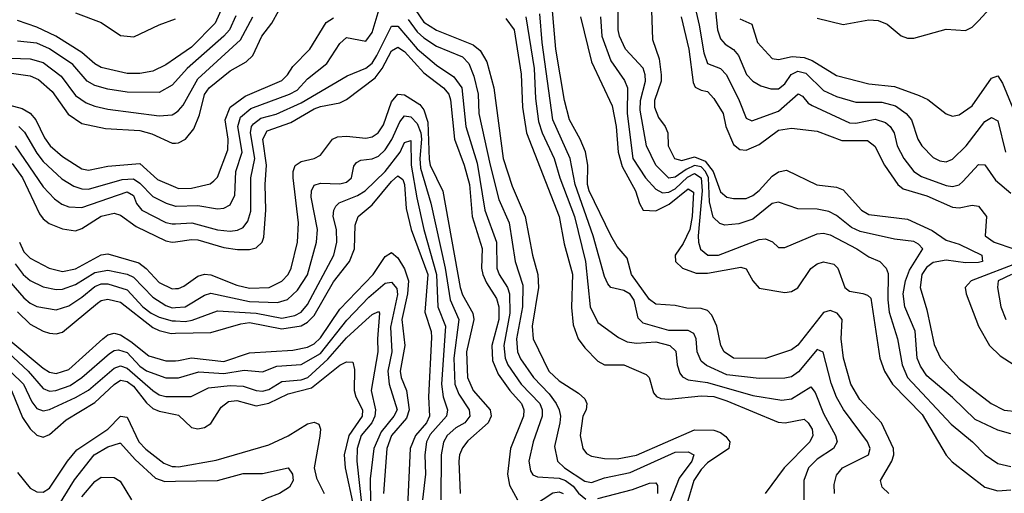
# Model space of a CAD drawing. Header units: inches. Extents: x 990535 to 1117859, y 769386 to 892122.
# Tile 330 of 656: x 1069517 to 1072570, y 782331 to 783801. Entities that reach past the tile are written whole.
import ezdxf

# ---------------------------------------------------------------- set-up
doc = ezdxf.new("R2010")
doc.units = ezdxf.units.IN
doc.header["$MEASUREMENT"] = 0
doc.layers.add('B0768', color=7, linetype='Continuous')
doc.layers.add('B0778', color=7, linetype='Continuous')

msp = doc.modelspace()

# ---------------------------------------------------------------- linework, layer by layer
at = {"layer": 'B0768', "color": 5}
for points, elevation in [([(1070000, 783681.7), (1069970, 783660.9), (1069930, 783641.9), (1069890, 783634.6), (1069850, 783633.8), (1069770, 783653.1), (1069750, 783664.6), (1069710, 783699.6), (1069629.7, 783749.7), (1069570, 783777.5), (1069510, 783798.7)], 3180), ([(1069690, 783822.1), (1069770, 783792.8), (1069830, 783752), (1069871.5, 783748.5), (1069950, 783785.6), (1070000, 783804.2)], 3220), ([(1070000, 783609.1), (1069990, 783597.9), (1069950, 783574.7), (1069850, 783575.9), (1069790, 783585.1), (1069750, 783596.5), (1069726.8, 783610), (1069681.7, 783661.7), (1069610, 783710.5), (1069570, 783728.3), (1069510, 783734.8)], 3160), ([(1069490, 783682.1), (1069550, 783679.9), (1069590, 783667.9), (1069645.6, 783625.6), (1069690, 783566.2), (1069723.5, 783543.5), (1069750, 783532.6), (1069790, 783522.9), (1069950, 783502.9), (1069990, 783505.6), (1070000, 783512.3)], 3140), ([(1069477.6, 783637.6), (1069550, 783626.4), (1069575.2, 783615.2), (1069618, 783578), (1069667.4, 783507.4), (1069710, 783479.2), (1069783.1, 783463.1), (1069890, 783457.5), (1069926.7, 783446.7), (1069990, 783418.1), (1070000, 783418.2)], 3120), ([(1069450, 783544.9), (1069525.1, 783525.1), (1069550, 783511.3), (1069566.8, 783490), (1069594.5, 783434.5), (1069612, 783410), (1069650, 783376.3), (1069710, 783338.5), (1069730, 783333.6), (1069790, 783346.1), (1069890, 783354.6), (1069944.8, 783304.8), (1070000, 783281.4)], 3080), ([(1069514.4, 783470), (1069531.9, 783451.9), (1069570, 783386.3), (1069590, 783360.4), (1069647.5, 783307.5), (1069684.8, 783284.8), (1069710, 783276), (1069730, 783274.6), (1069834.8, 783305.2), (1069870, 783306.7), (1069890, 783293.9), (1069930, 783252), (1069971.3, 783231.3), (1070000, 783222.7)], 3060), ([(1069503.2, 783410), (1069590, 783282.1), (1069624.6, 783244.6), (1069648.2, 783228.2), (1069670, 783220.6), (1069710, 783217.8), (1069850, 783267.2), (1069870, 783255.1), (1069879.7, 783230), (1069895.5, 783210), (1069970, 783171.8), (1069990, 783167), (1070000, 783167.6)], 3040), ([(1069494.3, 783354.3), (1069525.4, 783310), (1069578.5, 783198.5), (1069590, 783182.8), (1069608.8, 783168.8), (1069650, 783151.5), (1069690, 783145.6), (1069710, 783153.2), (1069770, 783191), (1069810, 783200.6), (1069830, 783194), (1069878.7, 783158.7), (1069970, 783114.4), (1069990.1, 783110.1), (1070000, 783111.5)], 3020), ([(1069516.1, 783110), (1069530, 783080.8), (1069550, 783060.9), (1069608.6, 783030), (1069650, 783019.8), (1069690, 783027.2), (1069770, 783071.1), (1069790, 783074.5), (1069886.4, 783046.4), (1069909, 783029), (1069950, 782985.5), (1069990, 782965.9), (1070000, 782966.4)], 2980), ([(1069503.2, 783043.2), (1069528, 783010), (1069550, 782991.2), (1069590, 782971.8), (1069630, 782963.7), (1069650, 782964.6), (1069690, 782978.9), (1069750, 783016.3), (1069790, 783023), (1069850, 783011), (1069870, 783001.4), (1069930, 782939.3), (1069970, 782914.3), (1069990, 782907), (1070000, 782907.5)], 2960), ([(1069490, 782984), (1069530, 782938.1), (1069550, 782920.8), (1069570, 782910.7), (1069630, 782900.6), (1069670, 782913), (1069710, 782939.2), (1069750, 782973.2), (1069770, 782980.7), (1069790, 782980.6), (1069850, 782962), (1069899.4, 782910), (1069924.7, 782890), (1069950, 782877.1), (1069990, 782866.4), (1070000, 782865.9)], 2940), ([(1069510, 782894.2), (1069550, 782856.1), (1069590, 782833.7), (1069610, 782827.5), (1069630, 782825.8), (1069650, 782830.5), (1069758.8, 782921.2), (1069770, 782929.2), (1069790, 782933.5), (1069830, 782924.4), (1069930, 782845.9), (1069950, 782836.1), (1069987.2, 782827.2), (1070000, 782827.5)], 2920), ([(1069490, 782803.4), (1069590, 782719.4), (1069610, 782706.9), (1069630, 782702.9), (1069670, 782715.4), (1069774.5, 782810), (1069790, 782822.3), (1069810, 782827.6), (1069830, 782822.3), (1069861.8, 782801.8), (1069917.3, 782757.3), (1069970, 782741.8), (1070000, 782742.5)], 2880), ([(1069450, 782795.7), (1069543.8, 782710), (1069590, 782655.7), (1069610, 782647.8), (1069629.5, 782649.5), (1069674.1, 782665.9), (1069709.8, 782690.2), (1069795.3, 782764.7), (1069810, 782774.5), (1069823.9, 782776.1), (1069850, 782767.9), (1069890, 782725.4), (1069910, 782711.2), (1069970, 782689.2), (1070000, 782689.4)], 2860), ([(1069450, 782744.8), (1069529.1, 782670), (1069554.5, 782614.5), (1069570, 782593.7), (1069590, 782586.6), (1069610, 782590.9), (1069690, 782627.7), (1069730, 782651.4), (1069810, 782719.3), (1069830, 782726.7), (1069850, 782719.7), (1069930, 782649.5), (1069950, 782636.4), (1069970, 782631.7), (1070000, 782631.5)], 2840), ([(1069491.8, 782650), (1069526.1, 782566.1), (1069550, 782531), (1069570, 782511), (1069590, 782505.1), (1069610, 782513.1), (1069661.5, 782558.5), (1069750, 782612.3), (1069810, 782668.7), (1069830, 782681.6), (1069850, 782677.5), (1069870, 782663.2), (1069910, 782611.8), (1069930, 782594.2), (1069950, 782585.7), (1070000, 782575.6)], 2820), ([(1069510, 782395.6), (1069550, 782347.1), (1069570, 782334.9), (1069590, 782334.7), (1069610, 782346.9), (1069665.1, 782430), (1069694.4, 782465.6), (1069790.3, 782529.7), (1069830, 782570.1), (1069850, 782567.3), (1069886.9, 782490), (1069908, 782468), (1069964.1, 782424.1), (1069990, 782414.1), (1070000, 782413.5)], 2780), ([(1069630, 782280.5), (1069687.5, 782372.5), (1069747.6, 782450), (1069790, 782475.1), (1069826.4, 782486.4), (1069830, 782486.8), (1069875.4, 782435.4), (1069937.9, 782377.9), (1069967.2, 782367.2), (1070000, 782367.9)], 2760), ([(1069710, 782320.1), (1069750, 782367.5), (1069770, 782380.6), (1069810, 782379.4), (1069828.3, 782368.3), (1069864.2, 782310)], 2740)]:
    msp.add_lwpolyline(points, dxfattribs=dict(at, elevation=elevation))
at = {"layer": 'B0778', "color": 5}
for points, elevation in [([(1072212, 782330), (1072191.7, 782350), (1072186.4, 782370), (1072221.3, 782430), (1072227.8, 782450), (1072226.4, 782470), (1072189.7, 782549.7), (1072122.1, 782622.1), (1072094.8, 782670), (1072071.2, 782750), (1072064.8, 782810), (1072066.9, 782870), (1072052.3, 782890), (1072030, 782898.5), (1072010, 782892.4), (1071930, 782791), (1071910, 782776.5), (1071830, 782749.4), (1071730.4, 782750.4), (1071701.3, 782770), (1071691, 782790), (1071679.1, 782850), (1071663.6, 782883.6), (1071650, 782898.7), (1071630, 782904), (1071585.6, 782905.5), (1071550, 782914.2), (1071490, 782918.2), (1071470, 782932.2), (1071414.3, 783010), (1071401.2, 783061.2), (1071370, 783096.8), (1071350, 783130.9), (1071283.1, 783270), (1071277.5, 783290), (1071278.5, 783350), (1071271.2, 783391.2), (1071255.3, 783430), (1071221.6, 783490), (1071206.4, 783550), (1071179.5, 783710), (1071163.7, 783890)], 3180), ([(1070000, 783222.7), (1070002, 783222.1), (1070070, 783224), (1070130, 783213.8), (1070150, 783215.6), (1070170, 783225.9), (1070184, 783256), (1070187.8, 783330), (1070207.2, 783390), (1070193.4, 783470), (1070201.8, 783498.2), (1070234.1, 783525.9), (1070354.1, 783570), (1070377.3, 783582.7), (1070410, 783618), (1070470, 783665.5), (1070510, 783727.8), (1070530, 783745.5), (1070590, 783734.6), (1070610, 783761.8), (1070643.8, 783876.2)], 3060), ([(1071605.9, 783865.9), (1071624.5, 783784.5), (1071638, 783698), (1071650, 783665), (1071690, 783649.2), (1071708.9, 783630), (1071748.5, 783550), (1071770, 783495.2), (1071786.8, 783486.8), (1071870, 783517.2), (1071930.6, 783570.6), (1071944.1, 783564.1), (1071962.1, 783542.1), (1071974.5, 783534.5), (1072090, 783480.9), (1072110, 783479.5), (1072170, 783492.1), (1072202, 783482), (1072216.5, 783470), (1072228.2, 783450), (1072238.2, 783410), (1072258.6, 783370), (1072289.4, 783329.4), (1072313.9, 783313.9), (1072390, 783286.5), (1072410, 783283.7), (1072430, 783288.8), (1072441.6, 783298.4), (1072490, 783351.4), (1072510, 783350.2), (1072542.9, 783302.9), (1072590, 783262.6)], 3340), ([(1071990, 783806.1), (1072070, 783786.7), (1072150, 783800.5), (1072178.8, 783798.8), (1072207, 783787), (1072250, 783750.7), (1072270, 783744.2), (1072290, 783744.2), (1072390, 783772.3), (1072450, 783767.2), (1072470, 783778.4), (1072490, 783797.2), (1072550, 783863.6)], 3420), ([(1070150.2, 783850), (1070123.7, 783790), (1070050, 783716.3), (1070000, 783681.7)], 3180), ([(1070000, 783418.2), (1070010, 783418.4), (1070031.1, 783430), (1070057.6, 783462.4), (1070074.6, 783505.4), (1070090.7, 783569.3), (1070104.9, 783590), (1070170, 783642.2), (1070219.2, 783670), (1070240.1, 783690), (1070268, 783750), (1070298.7, 783790), (1070321.1, 783830)], 3120), ([(1070730, 783852.5), (1070770, 783793.6), (1070810, 783768.8), (1070923.3, 783723.3), (1070945.3, 783705.3), (1070965.2, 783670), (1070987.3, 783590), (1071015.9, 783370), (1071044.6, 783284.6), (1071084.1, 783190), (1071106.8, 783070), (1071123.7, 783010), (1071125.5, 782970), (1071105.8, 782850), (1071109.2, 782810), (1071157.8, 782710), (1071190, 782679.9), (1071250, 782641.9), (1071270, 782624.2), (1071275.2, 782610), (1071273.3, 782590), (1071263.8, 782570), (1071254.9, 782510), (1071263, 782470), (1071274.7, 782454.7), (1071290, 782445.5), (1071330, 782438.6), (1071370, 782437.8), (1071430, 782449.4), (1071610, 782527.7), (1071670, 782527.2), (1071690, 782519.9), (1071707.1, 782507.1), (1071719, 782490), (1071715.8, 782470), (1071650, 782425), (1071630, 782404.4), (1071607.4, 782370), (1071583.8, 782290)], 3080), ([(1072590, 782515.2), (1072550, 782526.2), (1072480.1, 782560.1), (1072410, 782628.4), (1072330, 782695.4), (1072310, 782725.2), (1072300.1, 782750), (1072293.8, 782833.8), (1072261.4, 782910), (1072256.9, 782950), (1072264, 782990), (1072276.6, 783023.4), (1072317.6, 783090), (1072304.1, 783104.1), (1072290, 783112), (1072230, 783119.6), (1072123.3, 783143.3), (1072096.3, 783156.3), (1072050, 783192.9), (1072026.1, 783206.1), (1071990, 783213), (1071930, 783213.5), (1071870, 783234.8), (1071850, 783230.1), (1071790, 783181.5), (1071746.9, 783166.9), (1071703.6, 783163.6), (1071688.6, 783168.6), (1071667.7, 783187.7), (1071655.7, 783235.7), (1071652.6, 783310), (1071643.9, 783330), (1071630, 783344.2), (1071610, 783348.2), (1071583.5, 783336.5), (1071550, 783312.6), (1071530, 783309.6), (1071490.1, 783350), (1071460.5, 783410), (1071440.7, 783520.7), (1071441.8, 783550), (1071457.1, 783610), (1071456.5, 783630), (1071450, 783650.6), (1071395.6, 783710), (1071377.1, 783750), (1071372.4, 783770), (1071372.9, 783850)], 3260), ([(1071476.3, 783830), (1071479.5, 783739.5), (1071499.9, 783679.9), (1071506.6, 783630), (1071505.7, 783610), (1071485.3, 783550), (1071485.2, 783530), (1071497.5, 783497.5), (1071518.6, 783470), (1071526.6, 783450), (1071527.7, 783410), (1071547.7, 783370), (1071570, 783364.3), (1071610, 783374.9), (1071642.4, 783362.4), (1071667.5, 783330), (1071690, 783266.8), (1071710, 783250.1), (1071730, 783246.3), (1071770, 783246.3), (1071790, 783255.4), (1071810, 783271), (1071850, 783315.1), (1071870, 783329.2), (1071894.4, 783334.4), (1071988.6, 783288.6), (1072050, 783281.6), (1072070, 783273.3), (1072127, 783210), (1072150, 783196.6), (1072270, 783182.3), (1072346.5, 783146.5), (1072390, 783116.4), (1072430, 783104.6), (1072500.5, 783070), (1072502.4, 783050), (1072490, 783046.9), (1072450, 783046.6), (1072390, 783054.8), (1072350, 783047.1), (1072328.4, 783031.6), (1072314.3, 783010), (1072309.4, 782970), (1072330, 782900.7), (1072352.6, 782792.6), (1072372.4, 782750), (1072430, 782685.9), (1072529.6, 782609.6), (1072570, 782588.7), (1072610, 782584.8)], 3280), ([(1071674.3, 783830), (1071680.4, 783770), (1071690, 783741.6), (1071705.1, 783725.1), (1071730, 783708.7), (1071745.8, 783690), (1071771, 783631), (1071790.4, 783610.4), (1071815.4, 783595.4), (1071846.3, 783586.3), (1071870, 783587), (1071890, 783601.7), (1071909.3, 783630.7), (1071930, 783641.5), (1071955, 783635), (1072010, 783581.4), (1072050, 783562.4), (1072110, 783545), (1072190, 783545.5), (1072233.3, 783533.3), (1072266, 783510), (1072282.3, 783490), (1072301.7, 783430), (1072314.2, 783410), (1072350, 783373.2), (1072370, 783362.6), (1072390, 783360.1), (1072410, 783368.4), (1072451.9, 783410), (1072510, 783485.4), (1072530, 783497.4), (1072550, 783486.7), (1072574.2, 783390)], 3360), ([(1070187.3, 783812.7), (1070167.9, 783770), (1070150.4, 783749.6), (1070036.5, 783650), (1070000, 783609.1)], 3160), ([(1070000, 783512.3), (1070010, 783519), (1070023.7, 783536.3), (1070070, 783617.3), (1070201.4, 783738.6), (1070239.9, 783810)], 3140), ([(1070000, 783281.4), (1070010, 783277.1), (1070050, 783277.6), (1070108, 783292), (1070119.6, 783300.4), (1070130, 783312.6), (1070162.4, 783397.6), (1070163.4, 783430), (1070154.3, 783490), (1070169.9, 783530), (1070216, 783564), (1070330, 783612.3), (1070347.7, 783630), (1070363.9, 783656.1), (1070417.3, 783710), (1070467.4, 783792.6), (1070490, 783806.6)], 3080), ([(1070722.2, 783802.2), (1070750, 783763.5), (1070770, 783744.9), (1070810, 783719), (1070890, 783685.8), (1070910, 783664.7), (1070925.7, 783625.7), (1070939.2, 783570), (1070940.8, 783510), (1070975.7, 783350), (1071003.2, 783243.2), (1071034.9, 783170), (1071053.6, 783050), (1071077.2, 782977.2), (1071076.7, 782910), (1071057.5, 782810), (1071061.2, 782770), (1071070, 782748.3), (1071110.1, 782690), (1071159.1, 782639.1), (1071180.9, 782610), (1071189.8, 782590), (1071193.8, 782570), (1071191.6, 782550), (1071175.9, 782475.9), (1071185.2, 782430), (1071206.1, 782410), (1071270, 782368.3), (1071290, 782364.3), (1071330, 782378.5), (1071410, 782395.5), (1071550, 782458), (1071590, 782459.1), (1071607.1, 782450), (1071600.9, 782430), (1071562.1, 782377.9), (1071523, 782277)], 3060), ([(1071024.6, 783804.6), (1071050, 783770.1), (1071072, 783632), (1071076.4, 783530), (1071088.5, 783450), (1071189.8, 783190), (1071205.7, 783105.7), (1071231.1, 783011.1), (1071227.8, 782907.8), (1071233.7, 782853.7), (1071249.1, 782810), (1071270, 782782), (1071310, 782741), (1071330, 782729.6), (1071390, 782729.2), (1071459.4, 782699.4), (1071469.3, 782690), (1071482.4, 782642.4), (1071491.2, 782631.2), (1071504.8, 782624.8), (1071530, 782622.5), (1071630, 782633.7), (1071670, 782630.8), (1071710, 782618.1), (1071868.9, 782551.1), (1071890.3, 782549.7), (1071950, 782560.8), (1071961.9, 782550), (1071973.9, 782530), (1071976.1, 782510), (1071967, 782490), (1071887.1, 782410), (1071828.9, 782330)], 3120), ([(1071086.1, 783810), (1071112.9, 783650), (1071116.2, 783556.2), (1071125.5, 783485.5), (1071137, 783450), (1071174.9, 783370), (1071192.4, 783310), (1071237, 783190), (1071271.2, 783050), (1071285.7, 782910), (1071310, 782860.6), (1071374.2, 782814.2), (1071401, 782801), (1071430, 782796.4), (1071490, 782801.4), (1071533.2, 782790), (1071551.6, 782771.6), (1071555.7, 782730), (1071563.9, 782703.9), (1071572.4, 782692.4), (1071590, 782682.9), (1071650, 782674.7), (1071790, 782634.7), (1071880.3, 782620.3), (1071910, 782624), (1071970, 782661.4), (1071984, 782644), (1072010, 782578.7), (1072047.1, 782510), (1072051.9, 782490), (1072040.4, 782470), (1071990, 782436.4), (1071963.3, 782410), (1071948.3, 782370), (1071948.1, 782310)], 3140), ([(1072044.1, 782330), (1072042.2, 782357.8), (1072050, 782386.9), (1072068.7, 782410), (1072148.6, 782450), (1072154.1, 782470), (1072145.8, 782490), (1072071.2, 782591.2), (1072050, 782628.7), (1072033.1, 782673.1), (1072008.9, 782768.9), (1071990, 782776.8), (1071932.4, 782707.6), (1071910, 782692.2), (1071890, 782688), (1071810, 782686.8), (1071710, 782698.8), (1071647, 782727), (1071630, 782741.3), (1071617.7, 782770), (1071614.2, 782810), (1071607.1, 782827.1), (1071590, 782836.1), (1071530, 782835.9), (1071450, 782859.2), (1071434.8, 782874.8), (1071422, 782930), (1071410, 782948.9), (1071390, 782959.9), (1071350.1, 782970.1), (1071340.6, 782980.6), (1071330, 783003.6), (1071295.8, 783130), (1071239.9, 783290), (1071223.7, 783370), (1071170.5, 783490), (1071136.8, 783730), (1071130, 783818.9)], 3160), ([(1071256.4, 783810), (1071290.5, 783670.5), (1071354.1, 783534.1), (1071366.7, 783470), (1071373.1, 783390), (1071385.1, 783345.1), (1071427, 783270), (1071438.9, 783230), (1071450, 783209.7), (1071490, 783207.5), (1071531.1, 783228.9), (1071590, 783276.5), (1071606, 783266), (1071602.8, 783190), (1071594.9, 783150), (1071574, 783106), (1071549.8, 783070), (1071550.5, 783050), (1071571.9, 783030), (1071614.2, 783014.2), (1071650, 783014.4), (1071753.2, 783033.2), (1071770, 783027.2), (1071790.5, 782990.5), (1071810, 782968.1), (1071890, 782954.3), (1071910, 782957.2), (1071930, 782968.4), (1071970, 783028.4), (1071990, 783043.4), (1072010, 783049.3), (1072041.8, 783041.8), (1072054.1, 783030), (1072075.2, 782970), (1072090, 782957.8), (1072131.4, 782951.4), (1072146.2, 782946.2), (1072156.2, 782936.2), (1072183.7, 782750), (1072198.8, 782710), (1072223, 782670), (1072315.1, 782575.1), (1072389.4, 782449.4), (1072408.5, 782428.5), (1072510, 782350.1), (1072550, 782338), (1072590, 782341.2)], 3220), ([(1071318.5, 783810), (1071322.6, 783750), (1071350, 783673.4), (1071392.7, 783612.7), (1071401.6, 783590), (1071400.7, 783510), (1071418.7, 783370), (1071457.1, 783310), (1071490, 783274.9), (1071510, 783263.7), (1071530, 783265.8), (1071550, 783276.4), (1071587.6, 783312.4), (1071610, 783323.2), (1071630, 783310.7), (1071633.4, 783270), (1071621, 783130), (1071621.5, 783110), (1071628.5, 783088.5), (1071650.5, 783070.5), (1071683.6, 783070), (1071810, 783118.7), (1071830, 783120.4), (1071851, 783111), (1071870, 783093.8), (1071890, 783093.4), (1071990, 783136.6), (1072010, 783138.8), (1072030, 783133.2), (1072113.2, 783090), (1072150, 783064.4), (1072184, 783050), (1072204.1, 783030), (1072210, 783013), (1072208.7, 782931.3), (1072212.9, 782892.9), (1072238.7, 782810), (1072253.6, 782730), (1072270.4, 782690), (1072405.2, 782545.2), (1072471.2, 782490), (1072510.8, 782450), (1072550, 782423.3), (1072590, 782414.4)], 3240), ([(1071568.6, 783810), (1071592.1, 783710), (1071605.8, 783605.8), (1071612, 783592), (1071630, 783581.9), (1071650, 783578.7), (1071670, 783557), (1071698.2, 783510), (1071706.8, 783470), (1071730, 783414), (1071750, 783397.9), (1071770, 783395.6), (1071810, 783413.4), (1071870, 783458.6), (1071910, 783464.5), (1071990, 783455.5), (1072066.5, 783426.5), (1072146.4, 783426.4), (1072169, 783409), (1072198.5, 783350), (1072240.3, 783290), (1072256.4, 783276.4), (1072330, 783254.6), (1072410, 783219.2), (1072430, 783217), (1072470, 783225.6), (1072490, 783222), (1072515.1, 783190), (1072510.5, 783130), (1072538.6, 783110), (1072599.5, 783090)], 3320), ([(1071750, 783803.8), (1071787, 783787), (1071804.6, 783730), (1071850, 783680.4), (1071870, 783677.6), (1071912.8, 783687.2), (1071950, 783683.8), (1071974.4, 783674.4), (1072050, 783628.2), (1072150, 783602.4), (1072230, 783593.8), (1072306.3, 783566.3), (1072333.1, 783553.1), (1072390, 783509.4), (1072410, 783501.3), (1072430, 783505.6), (1072470, 783533.5), (1072530, 783619.3), (1072550, 783626.8), (1072564.3, 783604.3), (1072628.7, 783448.7)], 3380), ([(1070000, 783167.6), (1070050.7, 783170.7), (1070130, 783149), (1070170, 783144.5), (1070192.4, 783147.6), (1070210, 783155.9), (1070224.1, 783175.9), (1070233.8, 783206.2), (1070233.7, 783310), (1070246.4, 783370), (1070233.1, 783450), (1070236.2, 783470), (1070241.9, 783478.1), (1070265, 783495), (1070311.9, 783508.1), (1070390, 783543.1), (1070532.9, 783627.1), (1070590, 783650.9), (1070610, 783666.6), (1070625, 783690), (1070670, 783781.4), (1070690, 783781.4), (1070750, 783710.6), (1070810, 783660.5), (1070863.4, 783623.4), (1070888, 783590), (1070900.2, 783470), (1070935.8, 783355.8), (1070959.8, 783210), (1070995.3, 783110), (1070997, 783030), (1071003.8, 783010), (1071029.8, 782969.8), (1071035.9, 782950), (1071037.4, 782890), (1071018, 782790), (1071022.4, 782750), (1071030.7, 782730), (1071071.9, 782670), (1071130.1, 782610), (1071136.8, 782590), (1071137.1, 782570), (1071109.1, 782490), (1071095.6, 782430), (1071100.6, 782400.6), (1071108.4, 782388.4), (1071122.3, 782382.3), (1071190, 782377.3), (1071210, 782370.4), (1071233.3, 782353.3), (1071250, 782330.9), (1071272.7, 782312.7)], 3040), ([(1070000, 783111.5), (1070050, 783119), (1070070, 783117.6), (1070150, 783093.7), (1070192.8, 783087.2), (1070230, 783087.3), (1070250, 783092.4), (1070269.4, 783110), (1070274.5, 783125.5), (1070280.7, 783210), (1070278.1, 783290), (1070282.5, 783350), (1070271, 783430), (1070284, 783456), (1070357.5, 783482.5), (1070430, 783524), (1070450, 783531.8), (1070510, 783542.7), (1070530, 783553.5), (1070618.9, 783621.1), (1070641.4, 783650), (1070670, 783704.9), (1070690, 783715.7), (1070710, 783702), (1070770, 783636), (1070831.7, 783590), (1070847.5, 783570), (1070852.7, 783552.7), (1070864.9, 783430), (1070895.6, 783350), (1070911.4, 783290), (1070920.4, 783190), (1070950.8, 783090.8), (1070949.4, 783030), (1070953.1, 783010), (1070964.1, 782984.1), (1070995.1, 782935.1), (1071002.7, 782910), (1071003, 782870), (1070981.2, 782790), (1070983.3, 782743.3), (1071000.9, 782700.9), (1071036.7, 782650), (1071073.1, 782610), (1071080.6, 782590), (1071079.7, 782570), (1071038.8, 782470), (1071029.7, 782390), (1071036.4, 782356.4), (1071060.4, 782310)], 3020), ([(1070000, 782966.4), (1070010, 782966.8), (1070026.4, 782973.6), (1070070, 783005.3), (1070090, 783011.6), (1070110, 783008.7), (1070190, 782976.5), (1070230, 782967.5), (1070290.3, 782969.7), (1070330.3, 782989.6), (1070349.2, 783010), (1070358.9, 783030), (1070378.2, 783110), (1070381.4, 783170), (1070365.2, 783310), (1070365.6, 783330), (1070371.8, 783348.2), (1070390, 783360.9), (1070429.9, 783370.1), (1070450, 783380.1), (1070487.5, 783430), (1070502.9, 783437.1), (1070530, 783439.8), (1070590, 783433.3), (1070610, 783437.8), (1070628.9, 783450), (1070645.5, 783474.5), (1070670, 783546.3), (1070690, 783569.6), (1070710, 783568), (1070758.2, 783538.2), (1070770, 783521.8), (1070783.1, 783483.1), (1070786.7, 783366.7), (1070790.3, 783350), (1070828.7, 783268.7), (1070883, 782970), (1070890, 782947.2), (1070922.2, 782890), (1070924.9, 782870), (1070902.2, 782770), (1070905.8, 782690), (1070923.6, 782650), (1070975.5, 782590), (1070978.7, 782570), (1070969.5, 782550), (1070906.7, 782493.3), (1070890, 782472.2), (1070881, 782450), (1070879, 782430), (1070882.5, 782330)], 2980), ([(1070000, 782907.5), (1070030.7, 782909.3), (1070090, 782946.2), (1070110, 782952.1), (1070230, 782925.9), (1070316.5, 782923.5), (1070347.9, 782932.1), (1070378.8, 782961.2), (1070410, 783009), (1070437.6, 783110), (1070440.2, 783150), (1070421.2, 783250), (1070422.3, 783270), (1070430, 783287.2), (1070450, 783293.9), (1070510, 783291.7), (1070530, 783296.3), (1070545.6, 783310), (1070553.7, 783346.3), (1070561.8, 783358.2), (1070574.5, 783365.5), (1070610, 783369.3), (1070630, 783377.8), (1070650, 783397.6), (1070671.2, 783428.8), (1070695.8, 783484.2), (1070710, 783502.4), (1070730, 783499.5), (1070750, 783478.6), (1070760.9, 783450), (1070763, 783430), (1070758.1, 783370), (1070760.2, 783340.2), (1070791.8, 783231.8), (1070836.3, 783030), (1070851.8, 782931.8), (1070879.3, 782870), (1070863.4, 782750), (1070866.7, 782670), (1070878.3, 782638.3), (1070910.7, 782590), (1070913.3, 782570), (1070897.4, 782550), (1070870, 782533.7), (1070843.1, 782510), (1070830.9, 782489.1), (1070823.8, 782450), (1070823.3, 782310)], 2960), ([(1070000, 782865.9), (1070030, 782864.2), (1070051.8, 782868.2), (1070130, 782896.8), (1070250.5, 782890.5), (1070330, 782874.9), (1070370, 782882.3), (1070390, 782893.5), (1070410, 782916.6), (1070491.7, 783070), (1070500.7, 783110), (1070499.5, 783150), (1070489.6, 783190), (1070491.1, 783210), (1070497.7, 783222.3), (1070507.5, 783232.5), (1070564.9, 783255.1), (1070588.7, 783270), (1070650.6, 783330), (1070696.8, 783390), (1070710, 783419.8), (1070730, 783426), (1070731.2, 783350), (1070748.4, 783248.4), (1070770.2, 783150), (1070809.5, 783010), (1070813.2, 782910), (1070837.6, 782850), (1070824.8, 782670), (1070830, 782630), (1070843.3, 782590), (1070840.6, 782570), (1070790, 782513.3), (1070778.4, 782490), (1070773.2, 782450), (1070775.2, 782390), (1070766.2, 782310)], 2940), ([(1070000, 782827.5), (1070110, 782830), (1070202.9, 782857.1), (1070230, 782860.7), (1070330, 782841), (1070390, 782850.8), (1070410, 782862), (1070430, 782882.4), (1070490, 782987.6), (1070540.3, 783050), (1070555.2, 783090), (1070557.2, 783162.8), (1070567, 783190), (1070610, 783226.8), (1070670, 783299.1), (1070690, 783316.3), (1070704.8, 783304.8), (1070710.8, 783290), (1070715.2, 783215.2), (1070730.6, 783150), (1070782.2, 783010), (1070773.3, 782893.3), (1070792.9, 782832.9), (1070794.3, 782814.3), (1070785.2, 782630), (1070788, 782570), (1070778.3, 782550), (1070744.7, 782510), (1070727.5, 782470), (1070719.9, 782290)], 2920), ([(1070000, 782742.5), (1070010, 782742.8), (1070050, 782751.3), (1070150, 782739.8), (1070230, 782767.1), (1070364.4, 782775.6), (1070410, 782784.9), (1070430, 782795), (1070450, 782813.9), (1070510, 782902.5), (1070612.8, 783010), (1070650, 783065.8), (1070670, 783078.3), (1070690, 783061.7), (1070710, 783027.4), (1070723, 782990), (1070720.1, 782950), (1070702, 782870), (1070711.2, 782790), (1070696.9, 782710), (1070699.7, 782690), (1070716.5, 782650), (1070725, 782590), (1070716.2, 782563.8), (1070670.2, 782510), (1070655.6, 782470), (1070645.6, 782330)], 2880), ([(1072623.6, 783050), (1072467.2, 782990), (1072449.1, 782970), (1072452.3, 782950), (1072490, 782849.3), (1072524.6, 782790), (1072557.1, 782757.1), (1072630, 782711.2)], 3320), ([(1072592.5, 783010), (1072551.1, 782990), (1072549.1, 782970), (1072559.9, 782910), (1072574.7, 782870)], 3340), ([(1070000, 782689.4), (1070010, 782689.5), (1070072.6, 782707.4), (1070150, 782702.4), (1070213.2, 782713.2), (1070270, 782708), (1070314.4, 782725.6), (1070390, 782730.6), (1070450, 782764.4), (1070531.3, 782868.7), (1070600.2, 782939.9), (1070650, 782982.9), (1070670, 782986.7), (1070686.3, 782966.3), (1070688.2, 782948.2), (1070666.9, 782846.9), (1070670.6, 782770), (1070658.2, 782710), (1070662.7, 782670), (1070687.9, 782590), (1070677.6, 782570), (1070638.3, 782521.7), (1070615.2, 782470), (1070604.3, 782375.7), (1070605.5, 782230)], 2860), ([(1070000, 782631.5), (1070049, 782631), (1070102.1, 782657.9), (1070170, 782665.6), (1070210, 782663.5), (1070250, 782650), (1070270, 782648.2), (1070290, 782652.9), (1070330, 782678), (1070390, 782682.6), (1070410.1, 782689.9), (1070472.7, 782747.3), (1070530, 782813), (1070590, 782867.9), (1070610, 782885.4), (1070630, 782895.3), (1070632.7, 782890), (1070626.3, 782810), (1070627.9, 782770), (1070607.4, 782650), (1070620.5, 782590), (1070618.1, 782570), (1070609.2, 782550), (1070575.5, 782510), (1070563.5, 782470), (1070562.9, 782430), (1070579.8, 782270)], 2840), ([(1070000, 782575.6), (1070010, 782573.6), (1070050, 782534.8), (1070070, 782530.5), (1070090, 782534.7), (1070110, 782547), (1070141.5, 782598.5), (1070164.8, 782615.3), (1070190, 782619.1), (1070250, 782602.7), (1070290, 782610.6), (1070350, 782640), (1070422.1, 782657.9), (1070510, 782728.5), (1070530, 782739.2), (1070550, 782737.8), (1070555.5, 782715.5), (1070554.6, 782650), (1070559.6, 782630), (1070580, 782590), (1070579, 782570), (1070537.3, 782510), (1070523.6, 782450), (1070526.7, 782410), (1070552, 782290)], 2820), ([(1070000, 782413.5), (1070010, 782413), (1070126.3, 782433.7), (1070290, 782480.8), (1070350, 782508.9), (1070410, 782545.9), (1070430, 782551.9), (1070445.2, 782545.2), (1070450.1, 782530.1), (1070448, 782508), (1070430.1, 782410), (1070437.8, 782377.8), (1070460.8, 782330)], 2780), ([(1070000, 782367.9), (1070130, 782370.7), (1070210, 782392.3), (1070270, 782391.8), (1070350.1, 782410.1), (1070362.7, 782390), (1070365, 782370), (1070353.4, 782350), (1070322.3, 782330), (1070284.5, 782315.5), (1070170, 782253.9), (1070079.3, 782180.7), (1070000, 782125.4)], 2760), ([(1071310, 782314.1), (1071417.3, 782342.7), (1071470, 782361.9), (1071490, 782363.2), (1071495.2, 782355.2), (1071495.3, 782330)], 3040), ([(1071110, 782293.3), (1071170, 782332.1), (1071190, 782335.7), (1071202.1, 782330)], 3020)]:
    msp.add_lwpolyline(points, dxfattribs=dict(at, elevation=elevation))

doc.saveas('drawing.dxf')
